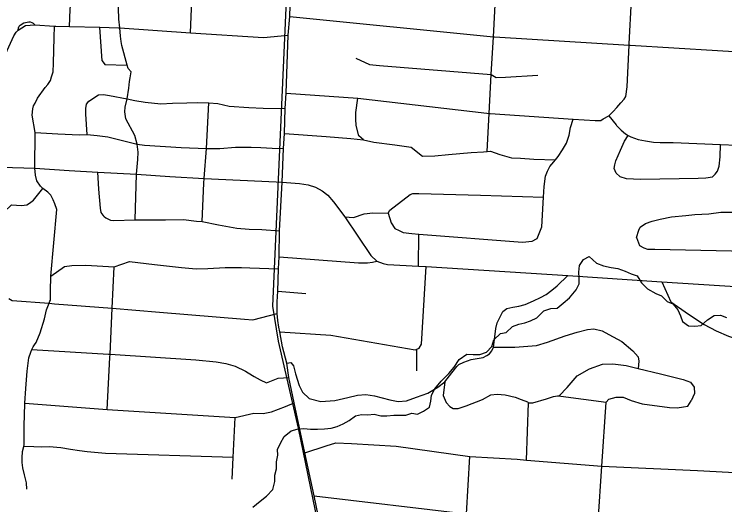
# Model space of a CAD drawing. Extents: x 114843 to 284848, y 317643 to 566895.
# Drawn here: x 198048 to 204298, y 416614 to 420931 of the extents above; entities that cross this region are included whole.
import ezdxf

# ---------------------------------------------------------------- set-up
doc = ezdxf.new("R2010")
doc.units = 0
for name, color, linetype in [('GM_X_City_Street', 7, 'Continuous'), ('GM_X_County_Road', 7, 'Continuous'), ('GM_X_Minor_River', 7, 'Continuous'), ('GM_X_Rail_Line', 7, 'Continuous')]:
    doc.layers.add(name, color=color, linetype=linetype)

msp = doc.modelspace()

# ---------------------------------------------------------------- linework, layer by layer
at = {"layer": 'GM_X_City_Street'}
for p, q in [((198822.7, 420520), (198800.5, 420815.4)), ((199111.3, 419122.4), (199123.6, 419522.9)), ((199702.2, 419106), (199716.9, 419442.8)), ((201603.4, 418714.6), (201608.1, 418996.2)), ((200366.5, 418493.8), (200611.6, 418472.3)), ((201589.2, 417792), (201589.7, 417984.1)), ((202554.2, 417007.6), (202571.5, 417511.8))]:
    msp.add_line(p, q, dxfattribs=at)
for points in [[(198978.4, 420809.9), (198967.3, 420886.2), (198963.9, 421082.6), (198964.1, 421156.8), (198964.7, 421341.3), (198962, 421523.6), (198956.4, 421912.7), (198936.9, 422079.1), (198895.1, 422173.4), (198843.3, 422237.7), (198812.1, 422262.3), (198779.4, 422287.9), (198725.5, 422336.2), (198703.6, 422364.3), (198683.7, 422398.4), (198677.8, 422448.6), (198680, 422506.7), (198692.2, 422554.8), (198708.3, 422584.9), (198742.4, 422616.9), (198774.5, 422630.8)], [(202208, 419722.6), (202225.9, 420057.6), (202244.3, 420400.3), (202262, 420732.7), (202283.4, 421131.5), (202307.4, 421581.4), (202328.8, 421980.1)], [(203277.2, 420035.2), (203315.5, 420073.4), (203349.6, 420109.4), (203383.8, 420149.5), (203413.9, 420181.5), (203426, 420205.5), (203438.2, 420291.7), (203456.9, 420658.7), (203457.4, 420668.6), (203478.1, 421059.4), (203499.8, 421468.4), (203500, 421473), (203523.3, 421908.5)], [(199597.3, 420766.3), (199611.9, 421123.5), (199626.6, 421483.7), (199642.5, 421873.2)], [(198534.3, 420822.7), (198540.9, 420972), (198548, 421064.3), (198543.3, 421134.5), (198534.8, 421188.5), (198524.2, 421240.6), (198515.9, 421276.6), (198515.7, 421298.6), (198525.2, 421346.8), (198552.1, 421457.4), (198573.2, 421547.9), (198584.7, 421604.1)], [(200755.1, 416367.8), (200686.2, 416692.2), (200603.8, 417070.9), (200511.8, 417510.2), (200464.8, 417732.8), (200444.7, 417860.8), (200407.4, 418004.8), (200384.2, 418134.8), (200375.8, 418176.1), (200366.3, 418235.5), (200359.8, 418298), (200361.1, 418398.9), (200366.5, 418493.8), (200372.1, 418689.6), (200379.4, 418796.6), (200382.8, 419025.6), (200405, 419451.5), (200415.2, 419749), (200425.3, 419880.2), (200431.8, 420100.2), (200439.9, 420234.4), (200457.4, 420747.1), (200471.4, 420909.6), (200477, 421110.4)], [(200471.4, 420909.6), (202262, 420732.7), (202272.7, 420732.1), (203456.9, 420658.7), (203464.1, 420658.3), (204617.5, 420589), (204625.8, 420588.5), (205938.2, 420547.7)], [(198084.1, 420789.3), (198084.7, 420809.5), (198091.1, 420824.9), (198101.9, 420834.9), (198134.2, 420854.1), (198177.5, 420864), (198189.6, 420862), (198203.4, 420858.5), (198214.9, 420850.8), (198228.3, 420836.9)], [(198148.2, 420830.5), (198228.3, 420836.9), (198402.1, 420826.7), (198414.3, 420825.9), (198534.3, 420822.7), (198800.5, 420815.4), (198964.5, 420810.9), (198978.4, 420809.9), (199597.3, 420766.3), (200240.7, 420726.1), (200457.4, 420747.1)], [(197544.6, 419597.7), (197661.1, 419900), (198044.3, 420739), (198064.2, 420771.2), (198084.1, 420789.3), (198148.2, 420830.5)], [(198159.7, 416752), (198155.5, 416808.1), (198139.2, 416876.1), (198124.9, 416938.2), (198118.7, 416986.2), (198118.5, 417026.3), (198122.3, 417082.4), (198132.2, 417126), (198136, 417142.7), (198135.3, 417307), (198140.4, 417503.4), (198140.7, 417507.2), (198149.9, 417635.7), (198163.2, 417788.1), (198176.7, 417906.4), (198194.5, 417956.6), (198204, 417978.9), (198214.3, 418002.8), (198225.8, 418020.7), (198240.1, 418043), (198277.8, 418125.4), (198315.3, 418249.9), (198330.9, 418330.1), (198354.8, 418386.5), (198362.6, 418405.1), (198366.6, 418414.5), (198366.2, 418492.7), (198371.7, 418626.8), (198422.7, 419210.7), (198404.8, 419263.1), (198390.6, 419298), (198369.3, 419338.7), (198344.6, 419363.1), (198299.9, 419396.6), (198278.8, 419417.5), (198248.1, 419464), (198236, 419514.1), (198230.9, 419576), (198232.1, 419890.2), (198205.6, 420043.1), (198211.3, 420097.2), (198219.2, 420125.3), (198231.1, 420147.4), (198253, 420191.7), (198320.6, 420286.2), (198344.5, 420312.4), (198366.3, 420346.6), (198376.2, 420378.7), (198390, 420422.9), (198393.7, 420499.1), (198400.8, 420725.6), (198402.1, 420826.7)], [(199062.7, 420338.9), (199067, 420370.9), (199075.6, 420423.3), (199050.4, 420453.8), (199040.6, 420482.6), (198995.4, 420653.9), (198989.3, 420689.9), (198983.1, 420736), (198978.4, 420809.9)], [(201051.5, 420545.1), (201173.4, 420486.7), (201261.5, 420480.5), (202244.3, 420400.3)], [(198822.7, 420520), (198846, 420486.8), (199040.6, 420482.6)], [(202244.3, 420400.3), (202285.8, 420374.2), (202367.8, 420376.1), (202654, 420393.5)], [(199123.6, 419522.9), (199134.3, 419651.4), (199139.7, 419715.7), (199128.7, 419788), (199109.4, 419863.8), (199030.3, 420008.8), (199022, 420070.9), (199023.9, 420113), (199042.1, 420184.6), (199055, 420280.2), (199062.7, 420338.9)], [(198690.1, 419871.3), (198678.1, 420052.1), (198676.9, 420101.9), (198684.8, 420137.9), (198703.4, 420165), (198789.2, 420220.3)], [(198789.2, 420220.3), (198833.2, 420223.5), (198886.8, 420214.9), (199042.1, 420184.6), (199109, 420172), (199198.7, 420157.7), (199337.5, 420141.6), (199439.9, 420146.6), (199565.8, 420151.8), (199664, 420154.7), (199760, 420151.1), (199839, 420145.2), (199939.5, 420122.5), (200110.3, 420110.9), (200238.4, 420103.3), (200431.8, 420100.2)], [(200439.9, 420234.4), (201069.8, 420191.6), (202204.3, 420059), (202225.9, 420057.6), (202235.2, 420056.9), (202962.8, 420007.8), (203156.6, 419994.7), (203206.7, 419996), (203228.8, 420009.7), (203277.2, 420035.2)], [(199716.9, 419442.8), (199718.7, 419484.9), (199739.8, 419749.2), (199760, 420151.1)], [(201119.9, 419825.7), (201078.6, 419861.5), (201056.1, 419951.5), (201053.9, 420007.6), (201053.6, 420065.8), (201069.8, 420191.6)], [(203277.2, 420035.2), (203342, 419955.9), (203346, 419949.9), (203386.2, 419910), (203424.4, 419878.1), (203448.6, 419864.6), (203470.5, 419852.4), (203536.7, 419828.7), (203600.8, 419815), (203670.9, 419803.3), (203729, 419801.6), (203843, 419800.3), (204261.3, 419783.1), (204403.6, 419777.2), (204541.8, 419772), (204563.5, 419770.4), (204895.9, 419746.2), (204978.2, 419740.3), (205215, 419724.3), (205336.6, 419716.2), (205525, 419699.3), (206001.7, 419697.1)], [(202647.8, 418956.8), (202687.3, 419060.6), (202702.7, 419321.2), (202708.3, 419415.1), (202721.6, 419505.2), (202738.2, 419549.1), (202758.8, 419590.9), (202793.4, 419630.5), (202808.8, 419649.5), (202832.1, 419678.2), (202870.9, 419737.8), (202905.7, 419795.5), (202928.7, 419867.3), (202941.7, 419933.3), (202962.8, 420007.8)], [(198232.1, 419890.2), (198430.8, 419877.6), (198623.5, 419868.5), (198690.1, 419871.3), (198778.9, 419862.6), (198872.4, 419852.8), (199128.7, 419788), (199194.1, 419779.2), (199516.6, 419757), (199739.8, 419749.2), (199856.8, 419748.4), (199993.4, 419761.1), (200133.6, 419761.1), (200217.4, 419756.6), (200316.3, 419752.3), (200415.2, 419749)], [(200425.3, 419880.2), (200792.8, 419853.6), (201009.8, 419836), (201119.9, 419825.7), (201210.8, 419804.2), (201395.6, 419780.3), (201539, 419760.1), (201637.7, 419681.8), (201747.8, 419684.4), (201868, 419696.8), (202066.3, 419714.3), (202176.4, 419720.9), (202208, 419722.6), (202236.5, 419724.1), (202318.1, 419697), (202421.7, 419665.5), (202501.7, 419662.4), (202617.6, 419654.9), (202808.8, 419649.5)], [(203341.8, 419531), (203323.7, 419573), (203329.5, 419605.1), (203339.4, 419641.2), (203379, 419733.6), (203416.7, 419812), (203448.6, 419864.6)], [(203341.8, 419531), (203376, 419503.1), (203430.1, 419485.4), (203558.3, 419480.1), (204064.6, 419488.8), (204130.7, 419491.2), (204188.7, 419499.5), (204212.6, 419521.7), (204232.5, 419549.9), (204248.3, 419592), (204257.9, 419676.2), (204261.3, 419783.1)], [(198839.7, 419151.8), (198813.2, 419184.4), (198805.7, 419222.8), (198792.8, 419392), (198785.1, 419490.1), (198783.6, 419541.4)], [(197959.5, 419191), (198024.2, 419254.5), (198113, 419247), (198158.5, 419252), (198182.9, 419267.3), (198216.6, 419295.6), (198299.9, 419396.6)], [(200955, 419148.8), (201031.9, 419142.5), (201126.4, 419175.3), (201202.5, 419182.4), (201336.5, 419178.6), (201350.9, 419206.5), (201530.9, 419344.4), (201553, 419352.1), (201607, 419351.4), (202149, 419338.3), (202702.7, 419321.2)], [(198839.7, 419151.8), (198854.9, 419137.7), (198893.9, 419119.4), (198922.2, 419116), (199111.3, 419122.4), (199136.4, 419121.9), (199378.8, 419122), (199538.1, 419123.1), (199650.1, 419108.7), (199702.2, 419106), (199845.3, 419077.9), (200006.5, 419046.8), (200115, 419039.2), (200225.2, 419036.6), (200382.8, 419025.6)], [(201336.5, 419178.6), (201363.3, 419094), (201394.7, 419045.5), (201434.4, 419026.9), (201468.2, 419008.5), (201546.1, 419001.4), (201608.1, 418996.2), (202519.3, 418924.4), (202603.5, 418933.3), (202641.8, 418952.9), (202647.8, 418956.8)], [(203520.5, 418966.9), (203540.2, 419031.1), (203554.1, 419057.2), (203600, 419089.5), (203660, 419109.9), (203729.9, 419128.3), (203829.9, 419146.9), (203956, 419159.6), (204034, 419168), (204156.1, 419174.7), (204264.1, 419189.3), (204364.2, 419187.8), (204480.3, 419184.5), (204575.8, 419185.3)], [(203520.5, 418966.9), (203546.9, 418894.8), (203585, 418875), (203617.1, 418863.2), (203681.1, 418863.5), (204626.5, 418843.7)], [(198371.7, 418626.8), (198491, 418710.9), (198555.1, 418720.1), (198677.2, 418722.4), (198928.7, 418708), (199062.8, 418753.6), (199283.3, 418728), (199519.1, 418700.9), (199649.7, 418690), (199749.7, 418694.1), (199902.2, 418700.3), (200048, 418703.1), (200119.2, 418700.2), (200372.1, 418689.6)], [(198867.1, 417453.6), (198889.5, 417909.7), (198891, 417939.5), (198910.8, 418342.5), (198928.7, 418708)], [(201610, 417992.2), (201630.5, 418028), (201670, 418710.3)], [(200444.7, 417860.8), (200481, 417865.1), (200503.4, 417835), (200522.6, 417765.5), (200555.1, 417663.8), (200583.8, 417605.5), (200642.7, 417549.4), (200743.8, 417521.9), (200866.8, 417530.9), (200983.6, 417558), (201066.2, 417578.7), (201140.8, 417585.3), (201217.6, 417571.8), (201351, 417536.4), (201425.8, 417522.8), (201498.4, 417527.4), (201584.9, 417560.3), (201685.6, 417595.3), (201774, 417648.4), (201836.2, 417695.3), (201896.2, 417774.6), (201942, 417830.9), (201959.9, 417847.1), (202001.8, 417867.3), (202067.7, 417891.7), (202173.7, 417910.4), (202203.6, 417928.6), (202227.5, 417942.7), (202249.4, 417968.9), (202263.5, 418000.5), (202271, 418069.2), (202282.6, 418165.5), (202294.4, 418213.6), (202310.3, 418243.8), (202344.9, 418315.9), (202379.4, 418341.2), (202433.3, 418353.2), (202485.4, 418361.3), (202543.1, 418377.1), (202616.2, 418408.5), (202675.7, 418437.9), (202727.4, 418464.6), (202775.3, 418502.9), (202823.1, 418539.2), (202917.3, 418632.5)], [(203743.1, 418574.8), (203822.4, 418398.1), (203979, 418289.8), (204117.7, 418199.8), (204223, 418144.3), (204330.4, 418096.7), (204447.6, 418060.7), (204459.9, 418057), (204580.5, 418031.9), (204699.3, 418011.7), (204761.4, 418016.9), (204803.4, 418018.4), (204851.7, 418037.8), (204950.6, 418094.6), (205013, 418123.9), (205085.4, 418153), (205143.6, 418160.2), (205234.7, 418147.7), (205434, 418062.6), (205778.1, 417875.9), (205858.5, 417841.3), (205930.7, 417824.1), (206041.5, 417792.9)], [(198000.4, 418428.5), (198030.5, 418412.6), (198354.8, 418386.5), (198401.9, 418382.8), (198910.8, 418342.5), (199327.3, 418309.5), (200074.8, 418246.9), (200145.4, 418241), (200359.8, 418298)], [(202263.5, 418000.5), (202452.4, 417999.2), (202640.6, 418014.7), (202739.1, 418045.5), (202893.9, 418099.6), (203000.4, 418132.3), (203088.8, 418155.2), (203144.9, 418162.4), (203218.6, 418143.4), (203278.2, 418112.6), (203391.4, 418051), (203490.3, 417969.5), (203535.6, 417916.7), (203543.1, 417878.6), (203535.5, 417812.8)], [(200384.2, 418134.8), (200833.4, 418105.7), (201575.8, 417978.6), (201589.7, 417984.1), (201610, 417992.2)], [(198204, 417978.9), (198878.7, 417940.3), (198891, 417939.5), (199645.2, 417888.4), (199823.2, 417871.4), (199909.4, 417855.8), (199991.5, 417832.2), (200083.7, 417788.6), (200145, 417751.9), (200159.9, 417743), (200212, 417713.2), (200266.2, 417687.4), (200369, 417727.1), (200464.8, 417732.8)], [(202840.1, 417571.4), (202911.5, 417644.3), (202999, 417749.4), (203107.9, 417810.1), (203222.5, 417850.7), (203312.6, 417853.5), (203430.4, 417837.9), (203535.5, 417812.8), (203731.5, 417765.8), (203932.9, 417715.1), (203994.6, 417692.2), (204028, 417649.7), (204031.2, 417593.5), (204001.8, 417527.7)], [(201836.2, 417695.3), (201821, 417575.7), (201847.3, 417513.8), (201879.5, 417477.9), (201907.5, 417462), (201951.6, 417460.2), (202023.5, 417484.7), (202167.3, 417541.6), (202241.1, 417582.1), (202295.1, 417588.4), (202365.1, 417580.8), (202453.2, 417561.2), (202505.4, 417541.4), (202561.5, 417519.7), (202571.5, 417511.8), (202609.5, 417512), (202729.4, 417544.7), (202791.3, 417565.1), (202825.3, 417573.3), (202840.1, 417571.4), (202855.3, 417569.4), (203255.7, 417515.6), (203277.5, 417543.7), (203343.5, 417562.1), (203403.5, 417560.5), (203475.6, 417530.8), (203571.8, 417503.3), (203812, 417470.5), (203880, 417466.9), (203934, 417475.2), (203972, 417481.4), (204001.8, 417527.7)], [(198140.7, 417507.2), (198867.1, 417453.6), (199991.4, 417381.2)], [(199991.4, 417381.2), (200155.3, 417420.8), (200239.1, 417418.4), (200310.6, 417432), (200433.3, 417479.3), (200511.8, 417510.2)], [(203081.1, 414881.6), (203099.6, 415180), (203122.2, 415542.9), (203122.5, 415547.2), (203142.2, 415841.7), (203164.7, 416180.3), (203183.7, 416465.5), (203216.4, 416954.2), (203255.7, 417515.6)], [(199963.8, 416838), (199973.5, 417028.6), (199991.4, 417381.2)], [(200603.8, 417070.9), (200793, 417133.9), (200876.5, 417159.7), (201015.8, 417152.6), (201408.5, 417129.2), (202055.2, 417039.7), (202471.6, 417014.2), (202554.2, 417007.6), (203216.4, 416954.2), (204056.5, 416914.8), (204654.8, 416882), (204768.9, 416856.6), (204831, 416844.9), (205111.2, 416802.4), (205146.6, 416803.6), (205179.2, 416804.8), (205241.2, 416817.1), (205337.2, 416827.7), (205447.2, 416838.3), (205995.7, 416789.2)], [(199973.5, 417028.6), (198852.5, 417064.4), (198690.4, 417079.6), (198622.4, 417087.2), (198544.3, 417100.8), (198458.2, 417114.3), (198356.1, 417123.8), (198286.1, 417121.4), (198220.1, 417123), (198132.2, 417126)], [(201908.7, 414361.4), (201927.6, 414681.3), (201933.2, 414959.5), (201950.8, 415259.8), (201972, 415620.7), (201988.6, 415903.4), (202008.9, 416250), (202025.5, 416532.9), (202055.2, 417039.7)], [(200686.2, 416692.2), (202025.5, 416532.9), (203183.7, 416465.5), (203190.2, 416465.1), (204110.6, 416415.5), (204212.7, 416409.9), (204841, 416376), (204845, 416375.8), (205969.3, 416305.9)]]:
    msp.add_lwpolyline(points, dxfattribs=at)
at = {"layer": 'GM_X_County_Road'}
msp.add_line((200352.2, 419454.1), (200405, 419451.5), dxfattribs=at)
for points in [[(197441.9, 419602.3), (197544.6, 419597.7), (198230.9, 419576)], [(198230.9, 419576), (198531.2, 419556), (198783.6, 419541.4), (199123.6, 419522.9), (199416.9, 419501.6), (199718.7, 419484.9), (200352.2, 419454.1)], [(200405, 419451.5), (200558.7, 419440.3), (200633.4, 419428.7), (200698.1, 419408), (200756.9, 419376.1), (200807.6, 419337.2), (200856.4, 419279), (200955, 419148.8), (201184.5, 418808.4), (201237.6, 418758.2)], [(200379.4, 418796.6), (201077, 418744.1), (201156.7, 418743.7), (201198.2, 418747.4), (201237.6, 418758.2)], [(201237.6, 418758.2), (201291.8, 418737.4), (201332.3, 418728.1), (201603.4, 418714.6), (201670, 418710.3)], [(201670, 418710.3), (202917.3, 418632.5), (203743.1, 418574.8), (204621, 418519.4), (204945.1, 418500.6), (205269.3, 418483.6), (205597.3, 418451.3)]]:
    msp.add_lwpolyline(points, dxfattribs=at)
at = {"layer": 'GM_X_Minor_River'}
for points in [[(202374.9, 418129.2), (202429.2, 418182.9), (202487.4, 418202.6), (202539.5, 418214.2), (202589.6, 418231.9), (202643.9, 418259.5), (202706.3, 418321.3), (202768.4, 418340.9), (202824.5, 418342.4), (202874.8, 418388.2), (202931.1, 418433.9), (202991.6, 418503.7), (203016, 418557.7), (203016.3, 418609.8), (203014.6, 418662), (203019, 418720.2), (203055.3, 418772), (203105.5, 418799.7), (203169.2, 418741.1), (203231.1, 418716.5), (203299.1, 418702), (203357, 418691.5), (203422.9, 418668.9), (203474.8, 418646.5), (203526.7, 418628), (203566.4, 418567.5), (203618.1, 418515), (203689.9, 418472.3), (203741.8, 418451.9), (203789.5, 418401.3), (203841.4, 418382.9), (203885.1, 418330.4), (203906.8, 418276), (203924.4, 418225.8), (203978.3, 418189.2), (204034.3, 418186.8), (204090.3, 418192.4), (204146.7, 418242.1), (204203, 418279.8), (204261, 418281.4), (204312.9, 418260.9)], [(200147.8, 416593.3), (200210.2, 416645), (200266.5, 416690.7), (200322.9, 416748.4), (200339.4, 416818.5), (200341.7, 416874.7), (200356.1, 416930.7), (200354.4, 416990.9), (200366.8, 417049), (200363.1, 417099.2), (200389.5, 417155.2), (200421.9, 417215.1), (200484.2, 417264.8), (200536.4, 417278.5), (200596.4, 417284), (200654.4, 417279.6), (200716.5, 417279.1), (200778.5, 417282.6), (200834.6, 417288.2), (200888.7, 417303.9), (200940.9, 417325.5), (200995.1, 417355.2), (201049.4, 417396.9), (201103.5, 417408.6), (201157.5, 417404.1), (201213.6, 417409.7), (201271.6, 417397.2), (201325.6, 417396.8), (201385.7, 417402.4), (201491.7, 417401.6), (201543.9, 417419.3), (201595.9, 417410.8), (201648.1, 417436.5), (201700.3, 417472.2), (201712.7, 417526.3), (201717, 417578.4), (201747.4, 417634.4), (201803.8, 417700.2), (201870.3, 417767.9), (201916.7, 417825.7), (201961.1, 417891.6), (202027.5, 417939.2), (202083.5, 417936.8), (202143.5, 417936.3), (202201.7, 417955.9), (202248, 418007.8), (202266.4, 418065.8), (202324.8, 418119.5), (202374.9, 418129.2)]]:
    msp.add_lwpolyline(points, dxfattribs=at)
at = {"layer": 'GM_X_Rail_Line'}
msp.add_lwpolyline([(202617.5, 407244), (201635.4, 411995.4), (200547.8, 417287.5), (200373.1, 418053.6), (200322.3, 418360), (200539.5, 423217.6), (200698.7, 427409.5), (200971.1, 433246.5), (201218.2, 438803.9), (201459.3, 443947.7), (201503.1, 445460.4), (201457.1, 446273.6), (201299.4, 448868.6), (201217, 450546.7)], dxfattribs=at)

doc.saveas('drawing.dxf')
